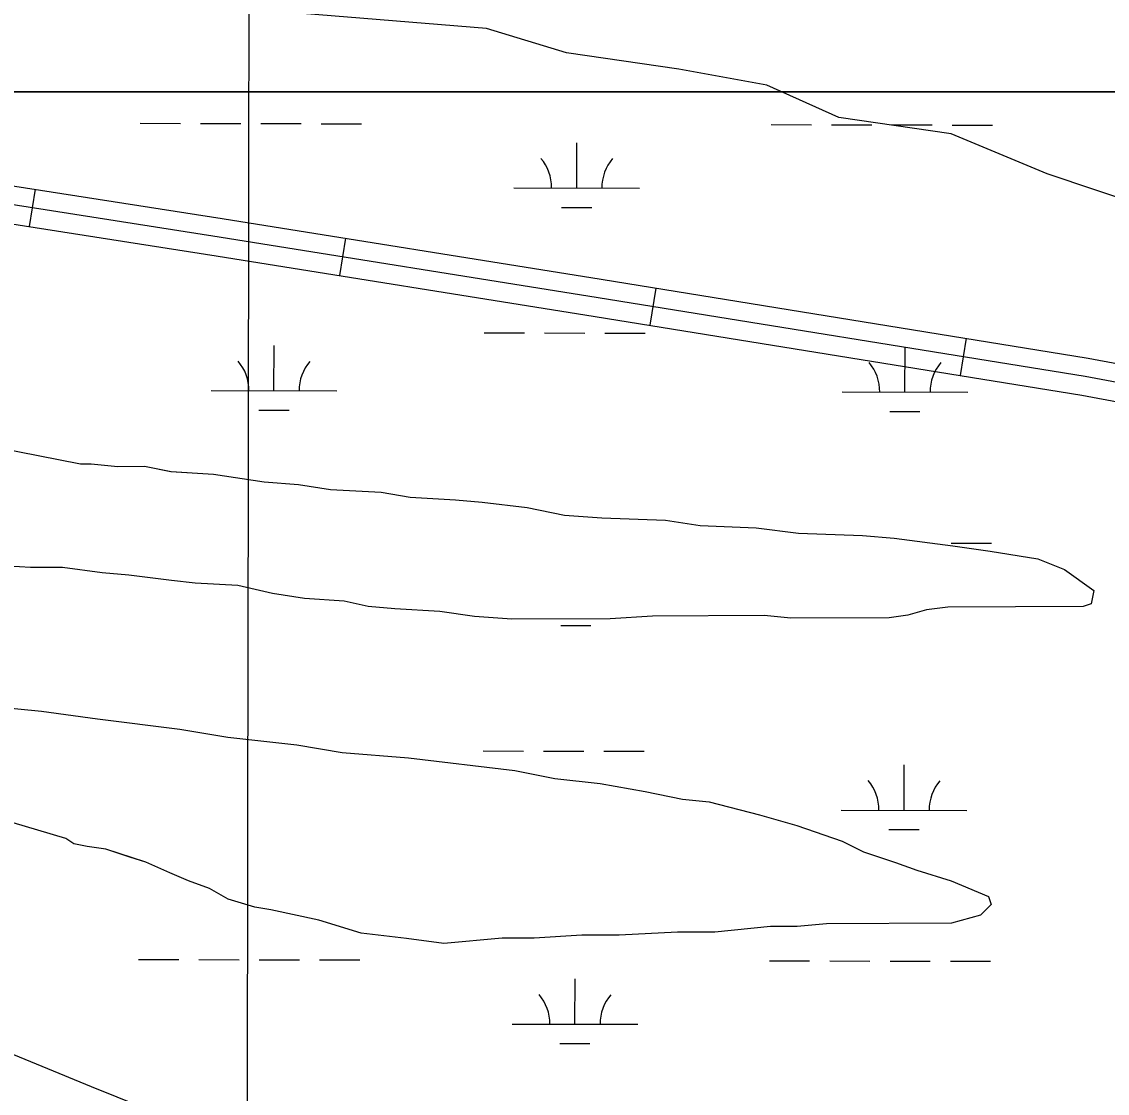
# Model space of a CAD drawing. Extents: x 3219052 to 3256913, y 800770 to 826146.
# Drawn here: x 3228300 to 3229164, y 821970 to 822823 of the extents above; entities that cross this region are included whole.
import ezdxf

# ---------------------------------------------------------------- set-up
doc = ezdxf.new("R2010")
doc.units = 0
for name, color, linetype in [('V-GRID-MAJR', 7, 'Continuous'), ('V-ROAD-CNTR', 7, 'Continuous'), ('V-SITE-VEGE', 7, 'Continuous'), ('V-TOPO-SHOR', 7, 'Continuous'), ('V-WETL-SWMP', 7, 'Continuous')]:
    doc.layers.add(name, color=color, linetype=linetype)

msp = doc.modelspace()

# ---------------------------------------------------------------- linework, layer by layer
at = {"layer": 'V-GRID-MAJR'}
msp.add_spline([(3228457.14, 806177.393), (3228465.955, 812237.661), (3228474.772, 818299.872), (3228483.589, 824362.121), (3228483.592, 824364.024)], degree=3, dxfattribs=at)
at = {"layer": 'V-ROAD-CNTR'}
for p, q in [((3228311.0253409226, 822689.576593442), (3228306.394350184, 822659.935652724)), ((3228558.024846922, 822650.5856714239), (3228553.2768564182, 822620.9637306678)), ((3228804.886353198, 822610.9377507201), (3228800.088362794, 822581.3238099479)), ((3229051.6668596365, 822570.9498306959), (3229046.868869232, 822541.3358899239))]:
    msp.add_line(p, q, dxfattribs=at)
for points in [[(3228058.3838462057, 822880.2422121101), (3228100.813761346, 822811.8633488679), (3228136.308690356, 822773.308425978), (3228178.61660574, 822734.2325041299), (3228221.4885199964, 822709.594553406), (3228294.745373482, 822692.119588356), (3228459.848043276, 822666.3236399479), (3228761.3804402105, 822617.98773662), (3229148.8206653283, 822555.20786218), (3229564.45883405, 822477.4000177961)], [(3229561.8458392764, 822462.629047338), (3229146.240670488, 822540.429891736), (3228758.993444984, 822603.178766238), (3228457.503047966, 822651.50766958), (3228291.842379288, 822677.391617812), (3228215.8965311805, 822695.50758158), (3228169.6796236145, 822722.0685284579), (3228125.6847116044, 822762.701447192), (3228088.81678534, 822802.7483670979), (3228045.4618720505, 822872.61722736)], [(3228032.539897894, 822864.99224261), (3228076.819809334, 822793.6333853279), (3228115.060732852, 822752.0944684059), (3228160.742641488, 822709.9045527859), (3228210.304542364, 822681.4206097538), (3228288.939385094, 822662.6636472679), (3228455.1580526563, 822636.6916992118), (3228756.606449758, 822588.3697958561), (3229143.6606756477, 822525.6519212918), (3229559.232844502, 822447.85807688)]]:
    msp.add_lwpolyline(points, dxfattribs=at)
at = {"layer": 'V-SITE-VEGE'}
for p, q in [((3224708.237, 822767.11), (3230225.053, 822767.11)), ((3230225.053, 822767.1099999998), (3224708.237, 822767.1099999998)), ((3228199.063, 822500.155), (3228347.19, 822471.059)), ((3228347.19, 822471.059), (3228355.648, 822471.087)), ((3228355.648, 822471.087), (3228376.802, 822469.0449999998)), ((3228376.802, 822469.0449999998), (3228397.95, 822469.1169999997)), ((3228397.95, 822469.1169999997), (3228419.112, 822464.9619999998)), ((3228419.112, 822464.9619999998), (3228452.953, 822462.9629999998)), ((3228452.953, 822462.9629999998), (3228493.153, 822456.7549999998)), ((3228493.153, 822456.7549999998), (3228520.6520000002, 822454.7359999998)), ((3228520.6520000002, 822454.7359999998), (3228546.043, 822450.5929999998)), ((3228546.043, 822450.5929999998), (3228586.2290000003, 822448.6169999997)), ((3228586.2290000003, 822448.617), (3228609.504, 822444.4670000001)), ((3228609.504, 822444.4670000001), (3228645.461, 822442.4770000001)), ((3228645.461, 822442.4770000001), (3228666.615, 822440.435)), ((3228666.615, 822440.435), (3228702.578, 822436.329)), ((3228702.578, 822436.329), (3228732.204, 822430.086)), ((3228732.204, 822430.086), (3228761.818, 822428.073)), ((3228761.818, 822428.073), (3228812.578, 822426.1319999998)), ((3228812.578, 822426.1319999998), (3228840.082, 822421.9989999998)), ((3228840.082, 822421.9989999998), (3228884.497, 822420.0349999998)), ((3228884.497, 822420.0349999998), (3228918.347, 822415.9219999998)), ((3228918.347, 822415.9219999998), (3228969.106, 822413.9829999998)), ((3228969.106, 822413.983), (3228994.489, 822411.953)), ((3228994.489, 822411.953), (3229041.034, 822405.77)), ((3229041.034, 822405.77), (3229070.654, 822401.642)), ((3229070.654, 822401.642), (3229108.739, 822395.426)), ((3228307.295, 822388.4509999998), (3228275.568, 822390.4529999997)), ((3228332.6720000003, 822388.5349999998), (3228307.295, 822388.4509999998)), ((3228364.406, 822384.4159999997), (3228332.6720000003, 822388.5349999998)), ((3229108.739, 822395.426), (3229129.915, 822387.044)), ((3229129.915, 822387.044), (3229153.236, 822370.2050000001)), ((3228385.56, 822382.3719999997), (3228364.406, 822384.4159999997)), ((3228419.409, 822378.2599999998), (3228385.56, 822382.3719999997)), ((3228438.447, 822376.21), (3228419.409, 822378.26)), ((3228472.29, 822374.213), (3228438.447, 822376.21)), ((3228499.801, 822367.964), (3228472.29, 822374.213)), ((3229153.236, 822370.2050000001), (3229151.157, 822359.625)), ((3228525.1920000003, 822363.819), (3228499.801, 822367.964)), ((3228556.918, 822361.814), (3228525.1920000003, 822363.819)), ((3228575.966, 822357.6510000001), (3228556.918, 822361.814)), ((3228597.12, 822355.609), (3228575.966, 822357.6510000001)), ((3228633.077, 822353.616), (3228597.12, 822355.609)), ((3228660.583, 822349.481), (3228633.077, 822353.616)), ((3229020.065, 822354.9449999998), (3229005.274, 822350.6649999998)), ((3229036.973, 822357.1179999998), (3229020.065, 822354.9449999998)), ((3229144.821, 822357.4890000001), (3229036.973, 822357.118)), ((3229151.157, 822359.625), (3229144.821, 822357.4890000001)), ((3228690.1950000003, 822347.4679999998), (3228660.583, 822349.481)), ((3228768.435, 822347.7359999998), (3228690.1950000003, 822347.4679999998)), ((3228802.2660000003, 822349.969), (3228768.435, 822347.736)), ((3228891.082, 822350.274), (3228802.2660000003, 822349.969)), ((3228912.236, 822348.232), (3228891.082, 822350.274)), ((3228990.477, 822348.4979999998), (3228912.236, 822348.232)), ((3229005.274, 822350.6649999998), (3228990.477, 822348.4979999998)), ((3228254.799, 822280.4189999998), (3228316.145, 822274.2849999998)), ((3228316.145, 822274.2849999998), (3228360.576, 822268.0919999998)), ((3228360.576, 822268.0919999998), (3228426.159, 822259.8609999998)), ((3228426.159, 822259.861), (3228464.2460000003, 822253.645)), ((3228464.2460000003, 822253.645), (3228519.249, 822247.491)), ((3228519.249, 822247.491), (3228555.222, 822241.269)), ((3228555.222, 822241.269), (3228608.1010000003, 822237.2220000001)), ((3228608.1010000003, 822237.2220000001), (3228692.725, 822226.9389999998)), ((3228692.725, 822226.9389999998), (3228724.467, 822220.7049999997)), ((3228335.5270000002, 822172.845), (3228180.995, 822218.839)), ((3228724.467, 822220.7049999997), (3228760.43, 822216.5989999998)), ((3228760.43, 822216.5989999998), (3228796.401, 822210.3789999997)), ((3228796.401, 822210.3789999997), (3228826.0270000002, 822204.1369999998)), ((3228826.0270000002, 822204.1369999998), (3228847.183, 822202.0929999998)), ((3228847.183, 822202.0929999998), (3228887.397, 822191.6579999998)), ((3228887.397, 822191.658), (3228917.032, 822183.3)), ((3228917.032, 822183.3), (3228953.023, 822170.736)), ((3228341.882, 822168.639), (3228335.5270000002, 822172.845)), ((3228352.466, 822166.56), (3228341.882, 822168.639)), ((3228367.275, 822164.496), (3228352.466, 822166.56)), ((3228386.33, 822158.218), (3228367.275, 822164.496)), ((3228953.023, 822170.736), (3228969.971, 822162.337)), ((3228399.031, 822154.032), (3228386.33, 822158.218)), ((3228418.092, 822145.638), (3228399.031, 822154.032)), ((3228969.971, 822162.337), (3228995.376, 822153.965)), ((3228995.376, 822153.965), (3229012.315, 822147.679)), ((3228432.917, 822139.344), (3228418.092, 822145.638)), ((3229012.315, 822147.679), (3229039.832, 822139.313)), ((3228449.856, 822133.059), (3228432.917, 822139.344)), ((3229039.832, 822139.313), (3229069.483, 822126.728)), ((3228464.688, 822124.652), (3228449.856, 822133.059)), ((3228485.856, 822118.381), (3228464.688, 822124.652)), ((3229071.619, 822120.394), (3229063.1890000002, 822111.9029999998)), ((3229069.483, 822126.728), (3229071.619, 822120.394)), ((3228498.552, 822116.308), (3228485.856, 822118.381)), ((3228536.645, 822107.981), (3228498.552, 822116.308)), ((3229063.1890000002, 822111.9029999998), (3229039.951, 822105.4779999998)), ((3228570.5160000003, 822097.524), (3228536.645, 822107.981)), ((3228896.161, 822102.871), (3228851.7660000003, 822098.4890000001)), ((3228917.306, 822102.9450000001), (3228896.161, 822102.871)), ((3228940.563, 822105.138), (3228917.306, 822102.9450000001)), ((3229039.951, 822105.4779999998), (3228940.563, 822105.138)), ((3228606.4790000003, 822093.4180000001), (3228570.5160000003, 822097.524)), ((3228636.1, 822089.291), (3228606.4790000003, 822093.4180000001)), ((3228682.608, 822093.6799999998), (3228636.1, 822089.291)), ((3228707.984, 822093.7659999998), (3228682.608, 822093.6799999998)), ((3228746.04, 822096.0129999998), (3228707.984, 822093.7659999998)), ((3228775.646, 822096.1129999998), (3228746.04, 822096.0129999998)), ((3228822.16, 822098.388), (3228775.646, 822096.113)), ((3228851.7660000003, 822098.4890000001), (3228822.16, 822098.388))]:
    msp.add_line(p, q, dxfattribs=at)
at = {"layer": 'V-TOPO-SHOR'}
for points in [[(3229230.7372334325, 822663.2234653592), (3229116.072109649, 822701.7123908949), (3229039.6420546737, 822733.7464128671), (3228950.4224404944, 822746.6829417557), (3228893.1032394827, 822772.3021428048), (3228823.007840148, 822785.1985890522), (3228733.788225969, 822798.1351179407), (3228670.0809257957, 822817.3929415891), (3228510.7391905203, 822830.4764401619)], [(3229184.678123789, 821661.2816665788), (3229018.905711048, 821729.9475996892), (3228804.355047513, 821808.4755517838), (3228599.543669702, 821877.2233070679), (3228355.754693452, 821975.3321083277), (3228141.22448546, 822063.6198016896), (3227868.0949187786, 822132.5107457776), (3227507.045858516, 822162.5468246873)]]:
    msp.add_lwpolyline(points, dxfattribs=at)
at = {"layer": 'V-WETL-SWMP'}
for p, q in [((3228394.651128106, 822742.0126374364), (3228426.651057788, 822741.9455684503)), ((3228442.651022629, 822741.9120339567), (3228474.650952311, 822741.8449649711)), ((3228490.6509171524, 822741.8114304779), (3228522.6508468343, 822741.7443614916)), ((3228538.6508116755, 822741.7108269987), (3228570.650741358, 822741.6437580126)), ((3228896.5580251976, 822740.9606855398), (3228928.55795488, 822740.8936165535)), ((3228944.5579197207, 822740.8600820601), (3228976.557849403, 822740.7930130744)), ((3228992.557814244, 822740.7594785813), (3229024.557743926, 822740.692409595)), ((3229040.5577087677, 822740.6588751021), (3229072.5576384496, 822740.5918061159)), ((3228741.860017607, 822690.5428526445), (3228741.9354679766, 822726.5427413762)), ((3228691.860127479, 822690.6476479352), (3228791.859907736, 822690.4380573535)), ((3228729.8277030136, 822675.1370512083), (3228753.827650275, 822675.0867494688)), ((3228668.2102514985, 822575.2650656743), (3228700.210181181, 822575.1979966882)), ((3228716.210146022, 822575.1644621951), (3228748.210075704, 822575.097393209)), ((3228764.210040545, 822575.063858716), (3228796.2099702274, 822574.9967897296)), ((3228501.049308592, 822529.1853595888), (3228501.1247589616, 822565.1852483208)), ((3229002.9562056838, 822528.1334076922), (3229003.0316560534, 822564.1332964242)), ((3228451.049418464, 822529.2901548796), (3228551.0491987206, 822529.0805642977)), ((3228952.9563155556, 822528.2382029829), (3229052.9560958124, 822528.028612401)), ((3228489.0169939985, 822513.7795581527), (3228513.0169412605, 822513.7292564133)), ((3228990.9238910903, 822512.727606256), (3229014.9238383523, 822512.6773045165)), ((3228199.0623752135, 822500.1654713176), (3228347.1903767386, 822471.0685138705)), ((3228347.1903767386, 822471.0685138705), (3228355.649376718, 822471.0975132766)), ((3228355.649376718, 822471.0975132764), (3228376.8033767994, 822469.055515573)), ((3228376.8033767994, 822469.055515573), (3228397.9503767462, 822469.128514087)), ((3228397.9503767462, 822469.128514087), (3228419.1113769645, 822464.9715201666)), ((3228419.1113769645, 822464.9715201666), (3228452.9533770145, 822462.9725215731)), ((3228452.9533770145, 822462.9725215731), (3228493.15337732, 822456.7665300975)), ((3228493.15337732, 822456.7665300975), (3228520.651377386, 822454.7465319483)), ((3228520.651377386, 822454.7465319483), (3228546.0423775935, 822450.6045377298)), ((3228546.0423775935, 822450.6045377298), (3228586.228377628, 822448.6275386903)), ((3228586.228377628, 822448.6275386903), (3228609.5043778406, 822444.4785446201)), ((3228609.5043778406, 822444.4785446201), (3228645.460377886, 822442.4865458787)), ((3228645.460377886, 822442.4865458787), (3228666.614377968, 822440.4445481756)), ((3228666.614377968, 822440.4445481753), (3228702.5783781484, 822436.3385532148)), ((3228702.5783781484, 822436.3385532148), (3228732.2063784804, 822430.0965624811)), ((3228732.2063784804, 822430.0965624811), (3228761.8183785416, 822428.083564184)), ((3228761.8183785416, 822428.083564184), (3228812.57837855, 822426.1425644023)), ((3228812.57837855, 822426.1425644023), (3228840.083378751, 822422.007570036)), ((3228840.083378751, 822422.007570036), (3228884.4983787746, 822420.0455706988)), ((3228884.4983787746, 822420.0455706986), (3228918.347378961, 822415.932575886)), ((3228918.347378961, 822415.9325758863), (3228969.1073789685, 822413.992576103)), ((3228969.1073789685, 822413.9925761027), (3228994.49037904, 822411.9645781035)), ((3228994.49037904, 822411.9645781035), (3229041.0353793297, 822405.7805861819)), ((3229039.860474, 822407.9849033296), (3229071.860403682, 822407.9178343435)), ((3229041.0353793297, 822405.7805861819), (3229070.654379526, 822401.6525916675)), ((3229070.654379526, 822401.6525916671), (3229108.740379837, 822395.4396003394)), ((3228307.295382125, 822388.4586641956), (3228275.56738207, 822390.464662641)), ((3228332.671382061, 822388.5456624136), (3228307.295382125, 822388.4586641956)), ((3228364.4053822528, 822384.4256677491), (3228332.671382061, 822388.5456624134)), ((3229108.740379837, 822395.4396003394), (3229129.916380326, 822387.0536139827)), ((3229129.916380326, 822387.053613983), (3229153.2353813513, 822370.2156426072)), ((3228385.559382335, 822382.3836700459), (3228364.4053822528, 822384.4256677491)), ((3228419.4093825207, 822378.269675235), (3228385.559382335, 822382.3836700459)), ((3228438.4483826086, 822376.22067768), (3228419.4093825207, 822378.269675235)), ((3228472.290382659, 822374.222679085), (3228438.4483826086, 822376.2206776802)), ((3228499.8023829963, 822367.9726885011), (3228472.290382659, 822374.222679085)), ((3229153.2353813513, 822370.215642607), (3229151.157382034, 822359.6346616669)), ((3228525.1933832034, 822363.8306942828), (3228499.8023829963, 822367.9726885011)), ((3228556.9203832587, 822361.8246958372), (3228525.1933832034, 822363.8306942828)), ((3228575.967383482, 822357.6607020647), (3228556.9203832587, 822361.8246958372)), ((3228597.1213835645, 822355.6187043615), (3228575.967383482, 822357.6607020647)), ((3228633.0773836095, 822353.6277056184), (3228597.1213835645, 822355.6187043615)), ((3228660.583383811, 822349.4927112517), (3228633.0773836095, 822353.6277056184)), ((3229020.0623826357, 822354.9556784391), (3229005.2743829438, 822350.6756870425)), ((3229036.9723824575, 822357.1286734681), (3229020.0623826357, 822354.9556784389)), ((3229144.820382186, 822357.4986658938), (3229036.9723824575, 822357.1286734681)), ((3229151.157382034, 822359.6346616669), (3229144.820382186, 822357.4986658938)), ((3228690.195383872, 822347.4797129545), (3228660.583383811, 822349.4927112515)), ((3228768.4383836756, 822347.7477074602), (3228690.195383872, 822347.4797129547)), ((3228802.2663834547, 822349.9787013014), (3228768.4383836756, 822347.7477074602)), ((3228891.0823832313, 822350.2836950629), (3228802.2663834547, 822349.9787013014)), ((3228912.2363833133, 822348.2416973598), (3228891.0823832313, 822350.2836950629)), ((3228990.478383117, 822348.5096918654), (3228912.2363833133, 822348.2416973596)), ((3229005.2743829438, 822350.6756870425), (3228990.478383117, 822348.5096918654)), ((3228729.1304682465, 822342.4630794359), (3228753.130415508, 822342.4127776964)), ((3228254.79838917, 822280.4288607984), (3228316.145389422, 822274.2958678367)), ((3228316.145389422, 822274.2958678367), (3228360.5753897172, 822268.103876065)), ((3228360.5753897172, 822268.103876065), (3228426.1593900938, 822259.8708865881)), ((3228426.1593900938, 822259.8708865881), (3228464.245390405, 822253.6568952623)), ((3228464.245390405, 822253.6568952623), (3228519.2483906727, 822247.5019027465)), ((3228519.2483906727, 822247.5019027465), (3228555.2193909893, 822241.2809115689)), ((3228555.2193909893, 822241.2809115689), (3228608.1013911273, 822237.2339154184)), ((3228667.5130167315, 822242.5910939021), (3228699.5129464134, 822242.524024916)), ((3228715.5129112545, 822242.4904904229), (3228747.512840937, 822242.4234214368)), ((3228763.5128057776, 822242.3898869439), (3228795.51273546, 822242.3228179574)), ((3228608.1013911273, 822237.2339154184), (3228692.724391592, 822226.9509283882)), ((3228692.724391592, 822226.9509283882), (3228724.4663919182, 822220.7149375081)), ((3229002.2589709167, 822195.45943592), (3229002.334421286, 822231.459324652)), ((3228335.526395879, 822172.857048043), (3228180.9953932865, 822218.849975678)), ((3228724.4663919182, 822220.7149375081), (3228760.4293920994, 822216.6099425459)), ((3228760.4293920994, 822216.6099425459), (3228796.401392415, 822210.3889513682)), ((3228796.401392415, 822210.3889513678), (3228826.0283927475, 822204.1469606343)), ((3228826.0283927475, 822204.1469606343), (3228847.18239283, 822202.1039629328)), ((3228847.18239283, 822202.1039629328), (3228887.397393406, 822191.6689790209)), ((3228887.397393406, 822191.6689790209), (3228917.031393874, 822183.3119920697)), ((3228952.259080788, 822195.5642312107), (3229052.258861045, 822195.3546406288)), ((3228917.031393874, 822183.3119920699), (3228953.024394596, 822170.7470122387)), ((3228990.226656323, 822180.0536344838), (3229014.2266035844, 822180.0033327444)), ((3228341.8843961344, 822168.6490551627), (3228335.526395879, 822172.857048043)), ((3228352.465396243, 822166.5710582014), (3228341.8843961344, 822168.6490551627)), ((3228367.2753963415, 822164.5070609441), (3228352.465396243, 822166.5710582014)), ((3228399.0313969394, 822154.0430776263), (3228367.2753963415, 822164.5070609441)), ((3228953.024394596, 822170.7470122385), (3228969.971395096, 822162.3470261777)), ((3228418.0923974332, 822145.6490914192), (3228399.0313969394, 822154.0430776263)), ((3228969.971395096, 822162.3470261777), (3228995.3763955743, 822153.9750395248)), ((3228995.3763955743, 822153.9750395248), (3229012.3153959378, 822147.6890496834)), ((3228432.9173978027, 822139.3561017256), (3228418.0923974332, 822145.6490914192)), ((3229012.3153959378, 822147.6890496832), (3229039.835396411, 822139.3250628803)), ((3228449.8563981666, 822133.0701118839), (3228432.9173978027, 822139.3561017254)), ((3229039.835396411, 822139.3250628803), (3229069.4833971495, 822126.7390834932)), ((3228464.6883986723, 822124.662125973), (3228449.8563981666, 822133.0701118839)), ((3228485.856399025, 822118.3911358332), (3228464.6883986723, 822124.662125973)), ((3229071.6203975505, 822120.4020946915), (3229063.1903981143, 822111.9141104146)), ((3229069.4833971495, 822126.7390834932), (3229071.6203975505, 822120.4020946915)), ((3228498.551399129, 822116.320138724), (3228485.856399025, 822118.3911358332)), ((3228536.645399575, 822107.9921511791), (3228498.551399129, 822116.320138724)), ((3229063.1903981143, 822111.9141104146), (3229039.95139858, 822105.490123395)), ((3228570.5164001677, 822097.5351677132), (3228536.645399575, 822107.9921511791)), ((3228896.1603990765, 822102.8821372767), (3228851.76739946, 822098.5001479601)), ((3228917.307399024, 822102.9551357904), (3228896.1603990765, 822102.8821372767)), ((3228940.5613988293, 822105.1491303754), (3228917.307399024, 822102.9551357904)), ((3229039.95139858, 822105.490123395), (3228940.5613988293, 822105.1491303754)), ((3228606.4804003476, 822093.4291727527), (3228570.5164001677, 822097.5351677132)), ((3228636.0994005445, 822089.3011782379), (3228606.4804003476, 822093.4291727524)), ((3228682.6084001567, 822093.6901674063), (3228636.0994005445, 822089.3011782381)), ((3228707.9844000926, 822093.7771656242), (3228682.6084001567, 822093.6901674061)), ((3228746.041399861, 822096.0231591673), (3228707.9844000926, 822093.7771656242)), ((3228775.646399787, 822096.1241570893), (3228746.041399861, 822096.0231591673)), ((3228822.1613995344, 822098.3991500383), (3228775.646399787, 822096.1241570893)), ((3228851.76739946, 822098.5001479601), (3228822.1613995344, 822098.3991500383)), ((3228393.256658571, 822076.6646938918), (3228425.256588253, 822076.5976249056)), ((3228441.256553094, 822076.5640904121), (3228473.2564827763, 822076.4970214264)), ((3228489.2564476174, 822076.4634869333), (3228521.2563772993, 822076.396417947)), ((3228537.256342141, 822076.3628834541), (3228569.256271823, 822076.295814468)), ((3228895.1635556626, 822075.6127419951), (3228927.163485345, 822075.5456730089)), ((3228943.1634501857, 822075.5121385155), (3228975.163379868, 822075.4450695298)), ((3228991.1633447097, 822075.4115350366), (3229023.163274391, 822075.3444660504)), ((3229039.1632392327, 822075.3109315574), (3229071.163168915, 822075.2438625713)), ((3228740.465548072, 822025.1949090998), (3228740.5409984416, 822061.1947978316)), ((3228690.465657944, 822025.2997043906), (3228790.465438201, 822025.0901138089)), ((3228728.4332334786, 822009.7891076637), (3228752.4331807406, 822009.7388059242))]:
    msp.add_line(p, q, dxfattribs=at)
for centre, radius, start, end in [((3228686.6181980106, 822691.1334383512), 35.24628790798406, 359.1080939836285, 40.65175231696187), ((3228797.10382743, 822690.901870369), 35.246287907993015, 139.10808960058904, 180.65174793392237), ((3228445.8074889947, 822529.7759452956), 35.24628790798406, 359.1080939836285, 40.65175231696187), ((3228556.293118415, 822529.5443773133), 35.246287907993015, 139.10808960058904, 180.65174793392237), ((3228947.7143860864, 822528.723993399), 35.24628790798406, 359.1080939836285, 40.65175231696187), ((3229058.2000155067, 822528.4924254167), 35.246287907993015, 139.10808960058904, 180.65174793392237), ((3228947.0171513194, 822196.0500216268), 35.24628790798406, 359.1080939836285, 40.65175231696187), ((3229057.502780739, 822195.8184536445), 35.246287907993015, 139.10808960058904, 180.65174793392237), ((3228685.2237284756, 822025.7854948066), 35.24628790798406, 359.1080939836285, 40.65175231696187), ((3228795.709357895, 822025.5539268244), 35.246287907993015, 139.10808960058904, 180.65174793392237)]:
    msp.add_arc(centre, radius, start, end, dxfattribs=at)

doc.saveas('drawing.dxf')
